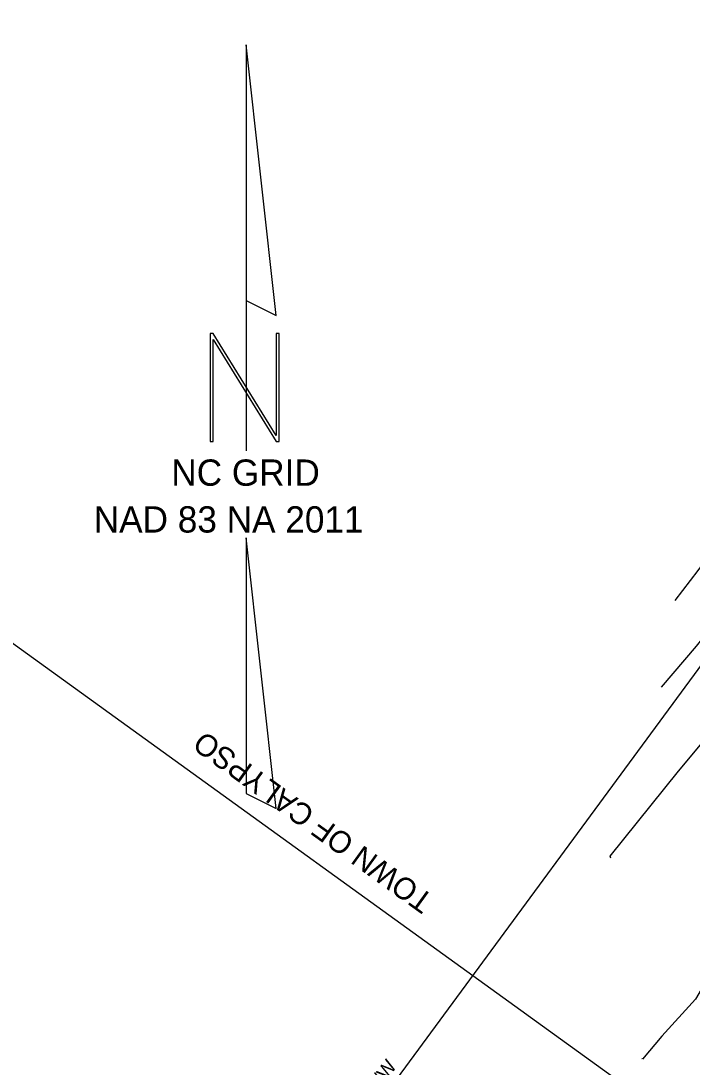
# Model space of a CAD drawing. Extents: x 2262665 to 2270527, y 505476 to 514960.
# Drawn here: x 2265913.2 to 2266066.3, y 510262.5 to 510501.2 of the extents above; entities that cross this region are included whole.
import ezdxf

# ---------------------------------------------------------------- set-up
doc = ezdxf.new("R2010")
doc.units = 0
for name, color, linetype in [('CTL North Arrow NAD 83 NA 2011 CELL', 7, 'Continuous'), ('Exist Boundary City Limits', 7, 'Continuous'), ('Exist Boundary City Limits Text', 7, 'Continuous'), ('Exist Right of Way Line', 7, 'Continuous'), ('Exist Right of Way Line Text', 7, 'Continuous'), ('Exist Roads Soil', 7, 'Continuous'), ('Exist Vegetation Woods Line', 7, 'Continuous')]:
    doc.layers.add(name, color=color, linetype=linetype)

msp = doc.modelspace()

# ---------------------------------------------------------------- linework, layer by layer
at = {"layer": 'CTL North Arrow NAD 83 NA 2011 CELL'}
msp.add_line((2265964.74, 510408.46), (2265964.74, 510408.46), dxfattribs=at)
for points in [[(2265964.59, 510495.74), (2265964.59, 510437.42), (2265971.46, 510433.98)], [(2265956.36, 510405.19), (2265957.05, 510405.19), (2265957.05, 510428.52), (2265971.46, 510405.19), (2265972.15, 510405.19), (2265972.15, 510429.88), (2265971.46, 510429.88), (2265971.46, 510406.56), (2265957.05, 510429.88), (2265956.36, 510429.88)], [(2265964.59, 510324.91), (2265971.46, 510321.49), (2265964.59, 510383.23)]]:
    msp.add_lwpolyline(points, close=True, dxfattribs=at)
msp.add_lwpolyline([(2265964.59, 510437.42), (2265964.59, 510403.12)], dxfattribs=at)
at = {"layer": 'Exist Boundary City Limits'}
msp.add_lwpolyline([(2266245.96, 514959.69), (2263948.01, 511776.47), (2268229.07, 508686.01), (2270527.02, 511869.23)], dxfattribs=at)
at = {"layer": 'Exist Right of Way Line'}
msp.add_line((2265436.99, 509495.4), (2266823.18, 511380.77), dxfattribs=at)
at = {"layer": 'Exist Roads Soil'}
for points in [[(2266156.93, 510505.49), (2266153.24, 510496.57), (2266149.56, 510489.21), (2266145.88, 510481.86), (2266142.21, 510474.5), (2266138.07, 510466.69), (2266133.93, 510458.89), (2266129.13, 510450.39), (2266124.34, 510441.9), (2266119.97, 510434.61), (2266115.6, 510427.32), (2266111.23, 510420.02), (2266107.08, 510413.24), (2266102.92, 510406.47), (2266098.62, 510399.91), (2266094.32, 510393.35), (2266089.16, 510386.55), (2266084, 510379.75), (2266078.42, 510372.68), (2266072.84, 510365.61), (2266067.26, 510358.54), (2266059.26, 510349.17)], [(2266062.47, 510368.91), (2266067.68, 510375.8), (2266072.89, 510382.68), (2266078.56, 510390.16), (2266084.23, 510397.64), (2266088.18, 510403.54), (2266092.71, 510410.75), (2266097.23, 510417.96), (2266101.13, 510424.25), (2266105.02, 510430.55), (2266108.91, 510436.84), (2266113.29, 510444.29), (2266117.68, 510451.75), (2266122.06, 510459.2), (2266125.99, 510466.82), (2266129.91, 510474.44), (2266133.84, 510482.06), (2266137.83, 510490), (2266141.83, 510497.94), (2266145.82, 510505.88)]]:
    msp.add_lwpolyline(points, dxfattribs=at)
at = {"layer": 'Exist Vegetation Woods Line'}
for points in [[(2266047.76, 510310.15), (2266047.62, 510310.56), (2266063.24, 510329.99), (2266087.39, 510358.98), (2266099.32, 510366.13), (2266103.38, 510366.21), (2266112.26, 510366.44), (2266121.45, 510368.44), (2266127.93, 510375.19), (2266127.79, 510380.16), (2266127.01, 510387.89), (2266133.66, 510414.3), (2266144.54, 510423.2), (2266182.61, 510484.09), (2266200.58, 510519.21), (2266205.61, 510545.92), (2266207.01, 510564.26), (2266208.73, 510590.97), (2266208.96, 510604.77), (2266214.78, 510659.48), (2266220.62, 510722.6), (2266223.2, 510773.11), (2266222.02, 510787.93)], [(2266237.88, 510510.2), (2266232.7, 510496.41), (2266225.52, 510483.72), (2266220.99, 510476.93), (2266212.79, 510469.43), (2266202.33, 510458.69), (2266197.21, 510450.45), (2266191.21, 510443.95), (2266184.88, 510438.83), (2266166.68, 510414.24), (2266154.68, 510398.09), (2266139.86, 510371.09), (2266133.68, 510362.65), (2266106.94, 510333.3), (2266092.38, 510313.92), (2266084.21, 510303.57), (2266074.99, 510291.51), (2266067.13, 510277.98), (2266059.44, 510269.53), (2266055.04, 510264.23), (2266054.91, 510264.38)]]:
    msp.add_lwpolyline(points, dxfattribs=at)

# ---------------------------------------------------------------- texts
at = {"layer": 'CTL North Arrow NAD 83 NA 2011 CELL'}
for s, p in [('NC GRID', (2265947.51, 510395.12)), ('NAD 83 NA 2011', (2265929.82, 510384.44))]:
    msp.add_text(s, height=6, dxfattribs=at).set_placement(p)
at = {"layer": 'Exist Boundary City Limits Text'}
msp.add_text('TOWN OF CALYPSO', height=5, rotation=144.1748, dxfattribs=at).set_placement((2266007.65, 510301.32))
at = {"layer": 'Exist Right of Way Line Text'}
msp.add_text('EXISTING R/W', height=3.2, rotation=53.6754, dxfattribs=at).set_placement((2265981.61, 510238.85))

doc.saveas('drawing.dxf')
